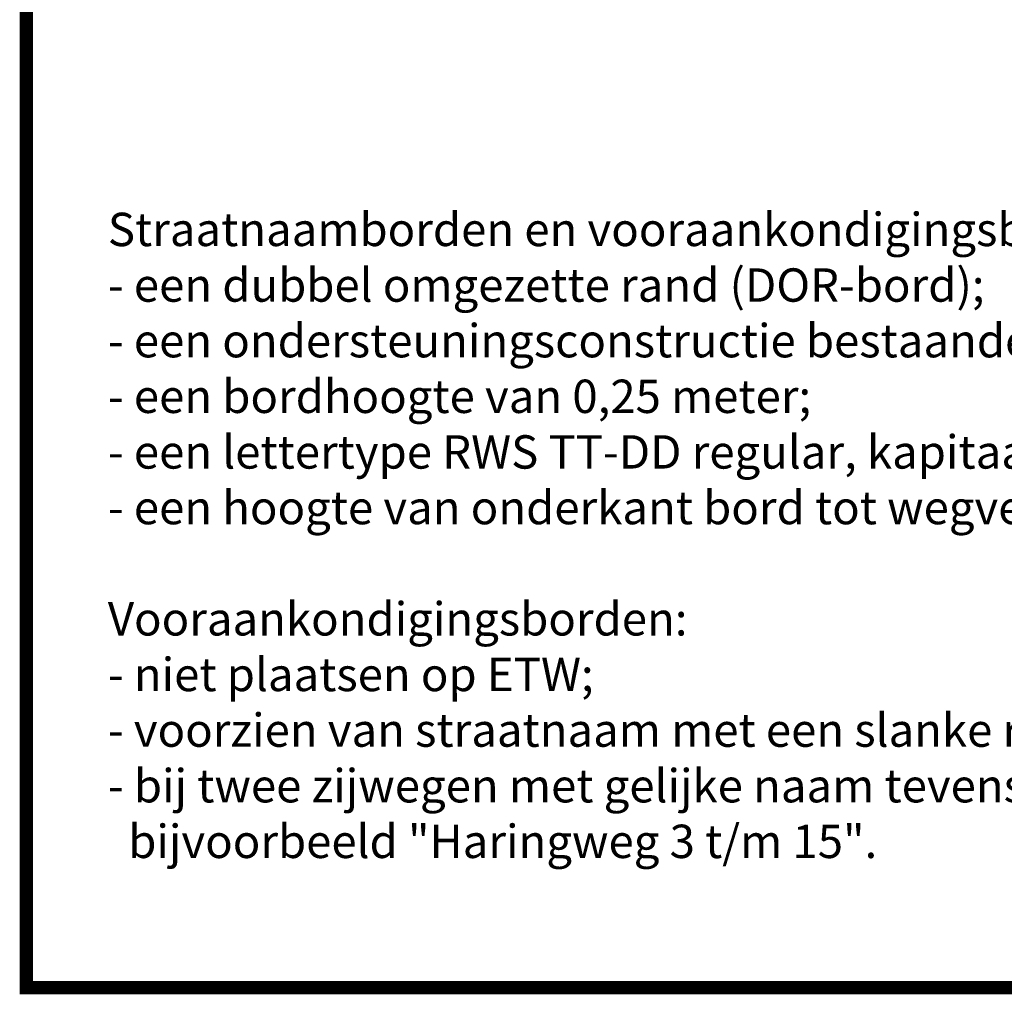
# Model space of a CAD drawing. Header units: metres. Extents: x -699 to 2316, y -1199 to 781.
# Tile 583 of 593: x 1291 to 1364, y -156 to -83. Entities that reach past the tile are written whole.
import ezdxf

# ---------------------------------------------------------------- set-up
doc = ezdxf.new("R2010")
doc.units = ezdxf.units.M
doc.layers.add('N-WA-VW-VERKEERSTEKEN_BORD-G', color=7, linetype='Continuous', lineweight=35)
doc.layers.add('X-XX-AL-TEKENBLAD_VIEWPORT-G', color=7, linetype='Continuous', lineweight=18, plot=False)
doc.styles.add('NLCS-ISO', font='NLCS-ISO.ttf')

msp = doc.modelspace()

# ---------------------------------------------------------------- linework, layer by layer
at = {"layer": 'X-XX-AL-TEKENBLAD_VIEWPORT-G', "color": 3, "const_width": 1}
msp.add_lwpolyline([(1291.1525, 60.3633), (2315.257, 60.3633), (2315.257, -155.9275), (1291.1525, -155.9275)], close=True, dxfattribs=at)

# ---------------------------------------------------------------- texts
at = {"layer": 'N-WA-VW-VERKEERSTEKEN_BORD-G', "insert": (1297.2566, -97.8767), "char_height": 2.5, "attachment_point": 1, "style": 'NLCS-ISO'}
msp.add_mtext_dynamic_manual_height_columns('Straatnaamborden en vooraankondigingsborden dienen te zijn die uitgevoerd zijn met: \\P- een dubbel omgezette rand (DOR-bord);\\P- een ondersteuningsconstructie bestaande uit 2 buispalen;\\P- een bordhoogte van 0,25 meter;\\P- een lettertype RWS TT-DD regular, kapitaalhoogte 110mm;\\P- een hoogte van onderkant bord tot wegverharding van 0,5 meter.\\P\\PVooraankondigingsborden:\\P- niet plaatsen op ETW;\\P- voorzien van straatnaam met een slanke richtingpijl;\\P- bij twee zijwegen met gelijke naam tevens voorzien van huisnummers;\\P  bijvoorbeeld "Haringweg 3 t/m 15".', width=163.870943, gutter_width=12.5, heights=[0], dxfattribs=at)

doc.saveas('drawing.dxf')
